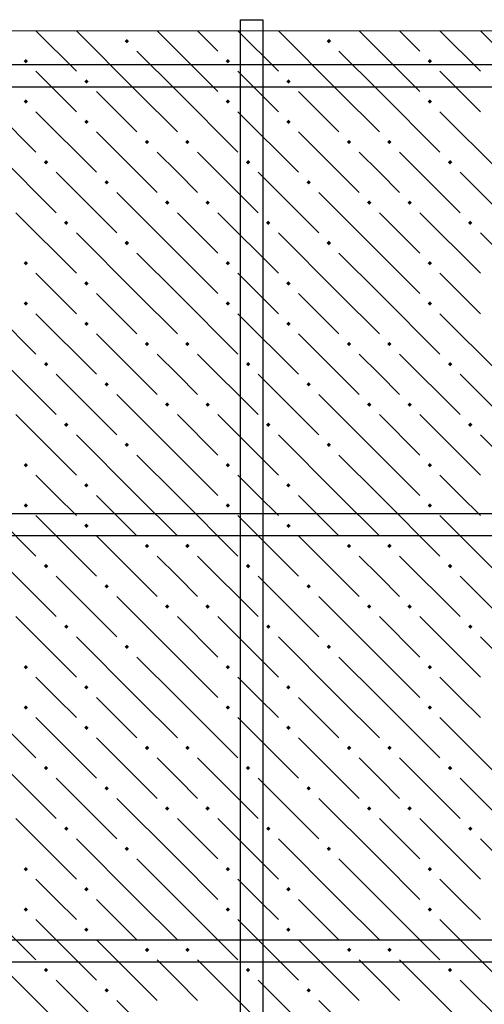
# Model space of a CAD drawing. Header units: millimetres. Extents: x 40580 to 1930067, y -240640 to 81020.
# Tile 449 of 656: x 1131629 to 1133009, y -186960 to -184035. Entities that reach past the tile are written whole.
import ezdxf

# ---------------------------------------------------------------- set-up
doc = ezdxf.new("R2010")
doc.units = ezdxf.units.MM
for name, color, linetype, lineweight in [('ЖБ Перекрытие верхний уровень', 7, 'Continuous', 35), ('Примечания', 7, 'Continuous', 13), ('Фоновоя арматура Х1', 52, 'Continuous', 25)]:
    doc.layers.add(name, color=color, linetype=linetype, lineweight=lineweight)

msp = doc.modelspace()

# ---------------------------------------------------------------- hatches: boundary and pattern name
at = {"layer": 'ЖБ Перекрытие верхний уровень', "linetype": 'Continuous', "lineweight": -3, "transparency": 33554687}
for points in [[(1131940.9, -184098.3), (1131947.4, -184091.8), (1131953.9, -184098.3), (1131947.4, -184104.8)], [(1132540.9, -184098.3), (1132547.4, -184091.8), (1132553.9, -184098.3), (1132547.4, -184104.8)], [(1131640.9, -184158.3), (1131647.4, -184151.8), (1131653.9, -184158.3), (1131647.4, -184164.8)], [(1132240.9, -184158.3), (1132247.4, -184151.8), (1132253.9, -184158.3), (1132247.4, -184164.8)], [(1132840.9, -184158.3), (1132847.4, -184151.8), (1132853.9, -184158.3), (1132847.4, -184164.8)], [(1131820.9, -184218.3), (1131827.4, -184211.8), (1131833.9, -184218.3), (1131827.4, -184224.8)], [(1132420.9, -184218.3), (1132427.4, -184211.8), (1132433.9, -184218.3), (1132427.4, -184224.8)], [(1131640.9, -184278.3), (1131647.4, -184271.8), (1131653.9, -184278.3), (1131647.4, -184284.8)], [(1132240.9, -184278.3), (1132247.4, -184271.8), (1132253.9, -184278.3), (1132247.4, -184284.8)], [(1132840.9, -184278.3), (1132847.4, -184271.8), (1132853.9, -184278.3), (1132847.4, -184284.8)], [(1131820.9, -184338.3), (1131827.4, -184331.8), (1131833.9, -184338.3), (1131827.4, -184344.8)], [(1132420.9, -184338.3), (1132427.4, -184331.8), (1132433.9, -184338.3), (1132427.4, -184344.8)], [(1132000.9, -184398.3), (1132007.4, -184391.8), (1132013.9, -184398.3), (1132007.4, -184404.8)], [(1132120.9, -184398.3), (1132127.4, -184391.8), (1132133.9, -184398.3), (1132127.4, -184404.8)], [(1132600.9, -184398.3), (1132607.4, -184391.8), (1132613.9, -184398.3), (1132607.4, -184404.8)], [(1132720.9, -184398.3), (1132727.4, -184391.8), (1132733.9, -184398.3), (1132727.4, -184404.8)], [(1131700.9, -184458.3), (1131707.4, -184451.8), (1131713.9, -184458.3), (1131707.4, -184464.8)], [(1132300.9, -184458.3), (1132307.4, -184451.8), (1132313.9, -184458.3), (1132307.4, -184464.8)], [(1132900.9, -184458.3), (1132907.4, -184451.8), (1132913.9, -184458.3), (1132907.4, -184464.8)], [(1131880.9, -184518.3), (1131887.4, -184511.8), (1131893.9, -184518.3), (1131887.4, -184524.8)], [(1132480.9, -184518.3), (1132487.4, -184511.8), (1132493.9, -184518.3), (1132487.4, -184524.8)], [(1132060.9, -184578.3), (1132067.4, -184571.8), (1132073.9, -184578.3), (1132067.4, -184584.8)], [(1132180.9, -184578.3), (1132187.4, -184571.8), (1132193.9, -184578.3), (1132187.4, -184584.8)], [(1132660.9, -184578.3), (1132667.4, -184571.8), (1132673.9, -184578.3), (1132667.4, -184584.8)], [(1132780.9, -184578.3), (1132787.4, -184571.8), (1132793.9, -184578.3), (1132787.4, -184584.8)], [(1131760.9, -184638.3), (1131767.4, -184631.8), (1131773.9, -184638.3), (1131767.4, -184644.8)], [(1132360.9, -184638.3), (1132367.4, -184631.8), (1132373.9, -184638.3), (1132367.4, -184644.8)], [(1132960.9, -184638.3), (1132967.4, -184631.8), (1132973.9, -184638.3), (1132967.4, -184644.8)], [(1131940.9, -184698.3), (1131947.4, -184691.8), (1131953.9, -184698.3), (1131947.4, -184704.8)], [(1132540.9, -184698.3), (1132547.4, -184691.8), (1132553.9, -184698.3), (1132547.4, -184704.8)], [(1131640.9, -184758.3), (1131647.4, -184751.8), (1131653.9, -184758.3), (1131647.4, -184764.8)], [(1132240.9, -184758.3), (1132247.4, -184751.8), (1132253.9, -184758.3), (1132247.4, -184764.8)], [(1132840.9, -184758.3), (1132847.4, -184751.8), (1132853.9, -184758.3), (1132847.4, -184764.8)], [(1131820.9, -184818.3), (1131827.4, -184811.8), (1131833.9, -184818.3), (1131827.4, -184824.8)], [(1132420.9, -184818.3), (1132427.4, -184811.8), (1132433.9, -184818.3), (1132427.4, -184824.8)], [(1131640.9, -184878.3), (1131647.4, -184871.8), (1131653.9, -184878.3), (1131647.4, -184884.8)], [(1132240.9, -184878.3), (1132247.4, -184871.8), (1132253.9, -184878.3), (1132247.4, -184884.8)], [(1132840.9, -184878.3), (1132847.4, -184871.8), (1132853.9, -184878.3), (1132847.4, -184884.8)], [(1131820.9, -184938.3), (1131827.4, -184931.8), (1131833.9, -184938.3), (1131827.4, -184944.8)], [(1132420.9, -184938.3), (1132427.4, -184931.8), (1132433.9, -184938.3), (1132427.4, -184944.8)], [(1132000.9, -184998.3), (1132007.4, -184991.8), (1132013.9, -184998.3), (1132007.4, -185004.8)], [(1132120.9, -184998.3), (1132127.4, -184991.8), (1132133.9, -184998.3), (1132127.4, -185004.8)], [(1132600.9, -184998.3), (1132607.4, -184991.8), (1132613.9, -184998.3), (1132607.4, -185004.8)], [(1132720.9, -184998.3), (1132727.4, -184991.8), (1132733.9, -184998.3), (1132727.4, -185004.8)], [(1131700.9, -185058.3), (1131707.4, -185051.8), (1131713.9, -185058.3), (1131707.4, -185064.8)], [(1132300.9, -185058.3), (1132307.4, -185051.8), (1132313.9, -185058.3), (1132307.4, -185064.8)], [(1132900.9, -185058.3), (1132907.4, -185051.8), (1132913.9, -185058.3), (1132907.4, -185064.8)], [(1131880.9, -185118.3), (1131887.4, -185111.8), (1131893.9, -185118.3), (1131887.4, -185124.8)], [(1132480.9, -185118.3), (1132487.4, -185111.8), (1132493.9, -185118.3), (1132487.4, -185124.8)], [(1132060.9, -185178.3), (1132067.4, -185171.8), (1132073.9, -185178.3), (1132067.4, -185184.8)], [(1132180.9, -185178.3), (1132187.4, -185171.8), (1132193.9, -185178.3), (1132187.4, -185184.8)], [(1132660.9, -185178.3), (1132667.4, -185171.8), (1132673.9, -185178.3), (1132667.4, -185184.8)], [(1132780.9, -185178.3), (1132787.4, -185171.8), (1132793.9, -185178.3), (1132787.4, -185184.8)], [(1131760.9, -185238.3), (1131767.4, -185231.8), (1131773.9, -185238.3), (1131767.4, -185244.8)], [(1132360.9, -185238.3), (1132367.4, -185231.8), (1132373.9, -185238.3), (1132367.4, -185244.8)], [(1132960.9, -185238.3), (1132967.4, -185231.8), (1132973.9, -185238.3), (1132967.4, -185244.8)], [(1131940.9, -185298.3), (1131947.4, -185291.8), (1131953.9, -185298.3), (1131947.4, -185304.8)], [(1132540.9, -185298.3), (1132547.4, -185291.8), (1132553.9, -185298.3), (1132547.4, -185304.8)], [(1131640.9, -185358.3), (1131647.4, -185351.8), (1131653.9, -185358.3), (1131647.4, -185364.8)], [(1132240.9, -185358.3), (1132247.4, -185351.8), (1132253.9, -185358.3), (1132247.4, -185364.8)], [(1132840.9, -185358.3), (1132847.4, -185351.8), (1132853.9, -185358.3), (1132847.4, -185364.8)], [(1131820.9, -185418.3), (1131827.4, -185411.8), (1131833.9, -185418.3), (1131827.4, -185424.8)], [(1132420.9, -185418.3), (1132427.4, -185411.8), (1132433.9, -185418.3), (1132427.4, -185424.8)], [(1131640.9, -185478.3), (1131647.4, -185471.8), (1131653.9, -185478.3), (1131647.4, -185484.8)], [(1132240.9, -185478.3), (1132247.4, -185471.8), (1132253.9, -185478.3), (1132247.4, -185484.8)], [(1132840.9, -185478.3), (1132847.4, -185471.8), (1132853.9, -185478.3), (1132847.4, -185484.8)], [(1131820.9, -185538.3), (1131827.4, -185531.8), (1131833.9, -185538.3), (1131827.4, -185544.8)], [(1132420.9, -185538.3), (1132427.4, -185531.8), (1132433.9, -185538.3), (1132427.4, -185544.8)], [(1132000.9, -185598.3), (1132007.4, -185591.8), (1132013.9, -185598.3), (1132007.4, -185604.8)], [(1132120.9, -185598.3), (1132127.4, -185591.8), (1132133.9, -185598.3), (1132127.4, -185604.8)], [(1132600.9, -185598.3), (1132607.4, -185591.8), (1132613.9, -185598.3), (1132607.4, -185604.8)], [(1132720.9, -185598.3), (1132727.4, -185591.8), (1132733.9, -185598.3), (1132727.4, -185604.8)], [(1131700.9, -185658.3), (1131707.4, -185651.8), (1131713.9, -185658.3), (1131707.4, -185664.8)], [(1132300.9, -185658.3), (1132307.4, -185651.8), (1132313.9, -185658.3), (1132307.4, -185664.8)], [(1132900.9, -185658.3), (1132907.4, -185651.8), (1132913.9, -185658.3), (1132907.4, -185664.8)], [(1131880.9, -185718.3), (1131887.4, -185711.8), (1131893.9, -185718.3), (1131887.4, -185724.8)], [(1132480.9, -185718.3), (1132487.4, -185711.8), (1132493.9, -185718.3), (1132487.4, -185724.8)], [(1132060.9, -185778.3), (1132067.4, -185771.8), (1132073.9, -185778.3), (1132067.4, -185784.8)], [(1132180.9, -185778.3), (1132187.4, -185771.8), (1132193.9, -185778.3), (1132187.4, -185784.8)], [(1132660.9, -185778.3), (1132667.4, -185771.8), (1132673.9, -185778.3), (1132667.4, -185784.8)], [(1132780.9, -185778.3), (1132787.4, -185771.8), (1132793.9, -185778.3), (1132787.4, -185784.8)], [(1131760.9, -185838.3), (1131767.4, -185831.8), (1131773.9, -185838.3), (1131767.4, -185844.8)], [(1132360.9, -185838.3), (1132367.4, -185831.8), (1132373.9, -185838.3), (1132367.4, -185844.8)], [(1132960.9, -185838.3), (1132967.4, -185831.8), (1132973.9, -185838.3), (1132967.4, -185844.8)], [(1131940.9, -185898.3), (1131947.4, -185891.8), (1131953.9, -185898.3), (1131947.4, -185904.8)], [(1132540.9, -185898.3), (1132547.4, -185891.8), (1132553.9, -185898.3), (1132547.4, -185904.8)], [(1131640.9, -185958.3), (1131647.4, -185951.8), (1131653.9, -185958.3), (1131647.4, -185964.8)], [(1132240.9, -185958.3), (1132247.4, -185951.8), (1132253.9, -185958.3), (1132247.4, -185964.8)], [(1132840.9, -185958.3), (1132847.4, -185951.8), (1132853.9, -185958.3), (1132847.4, -185964.8)], [(1131820.9, -186018.3), (1131827.4, -186011.8), (1131833.9, -186018.3), (1131827.4, -186024.8)], [(1132420.9, -186018.3), (1132427.4, -186011.8), (1132433.9, -186018.3), (1132427.4, -186024.8)], [(1131640.9, -186078.3), (1131647.4, -186071.8), (1131653.9, -186078.3), (1131647.4, -186084.8)], [(1132240.9, -186078.3), (1132247.4, -186071.8), (1132253.9, -186078.3), (1132247.4, -186084.8)], [(1132840.9, -186078.3), (1132847.4, -186071.8), (1132853.9, -186078.3), (1132847.4, -186084.8)], [(1131820.9, -186138.3), (1131827.4, -186131.8), (1131833.9, -186138.3), (1131827.4, -186144.8)], [(1132420.9, -186138.3), (1132427.4, -186131.8), (1132433.9, -186138.3), (1132427.4, -186144.8)], [(1132000.9, -186198.3), (1132007.4, -186191.8), (1132013.9, -186198.3), (1132007.4, -186204.8)], [(1132120.9, -186198.3), (1132127.4, -186191.8), (1132133.9, -186198.3), (1132127.4, -186204.8)], [(1132600.9, -186198.3), (1132607.4, -186191.8), (1132613.9, -186198.3), (1132607.4, -186204.8)], [(1132720.9, -186198.3), (1132727.4, -186191.8), (1132733.9, -186198.3), (1132727.4, -186204.8)], [(1131700.9, -186258.3), (1131707.4, -186251.8), (1131713.9, -186258.3), (1131707.4, -186264.8)], [(1132300.9, -186258.3), (1132307.4, -186251.8), (1132313.9, -186258.3), (1132307.4, -186264.8)], [(1132900.9, -186258.3), (1132907.4, -186251.8), (1132913.9, -186258.3), (1132907.4, -186264.8)], [(1131880.9, -186318.3), (1131887.4, -186311.8), (1131893.9, -186318.3), (1131887.4, -186324.8)], [(1132480.9, -186318.3), (1132487.4, -186311.8), (1132493.9, -186318.3), (1132487.4, -186324.8)], [(1132060.9, -186378.3), (1132067.4, -186371.8), (1132073.9, -186378.3), (1132067.4, -186384.8)], [(1132180.9, -186378.3), (1132187.4, -186371.8), (1132193.9, -186378.3), (1132187.4, -186384.8)], [(1132660.9, -186378.3), (1132667.4, -186371.8), (1132673.9, -186378.3), (1132667.4, -186384.8)], [(1132780.9, -186378.3), (1132787.4, -186371.8), (1132793.9, -186378.3), (1132787.4, -186384.8)], [(1131760.9, -186438.3), (1131767.4, -186431.8), (1131773.9, -186438.3), (1131767.4, -186444.8)], [(1132360.9, -186438.3), (1132367.4, -186431.8), (1132373.9, -186438.3), (1132367.4, -186444.8)], [(1132960.9, -186438.3), (1132967.4, -186431.8), (1132973.9, -186438.3), (1132967.4, -186444.8)], [(1131940.9, -186498.3), (1131947.4, -186491.8), (1131953.9, -186498.3), (1131947.4, -186504.8)], [(1132540.9, -186498.3), (1132547.4, -186491.8), (1132553.9, -186498.3), (1132547.4, -186504.8)], [(1131640.9, -186558.3), (1131647.4, -186551.8), (1131653.9, -186558.3), (1131647.4, -186564.8)], [(1132240.9, -186558.3), (1132247.4, -186551.8), (1132253.9, -186558.3), (1132247.4, -186564.8)], [(1132840.9, -186558.3), (1132847.4, -186551.8), (1132853.9, -186558.3), (1132847.4, -186564.8)], [(1131820.9, -186618.3), (1131827.4, -186611.8), (1131833.9, -186618.3), (1131827.4, -186624.8)], [(1132420.9, -186618.3), (1132427.4, -186611.8), (1132433.9, -186618.3), (1132427.4, -186624.8)], [(1131640.9, -186678.3), (1131647.4, -186671.8), (1131653.9, -186678.3), (1131647.4, -186684.8)], [(1132240.9, -186678.3), (1132247.4, -186671.8), (1132253.9, -186678.3), (1132247.4, -186684.8)], [(1132840.9, -186678.3), (1132847.4, -186671.8), (1132853.9, -186678.3), (1132847.4, -186684.8)], [(1131820.9, -186738.3), (1131827.4, -186731.8), (1131833.9, -186738.3), (1131827.4, -186744.8)], [(1132420.9, -186738.3), (1132427.4, -186731.8), (1132433.9, -186738.3), (1132427.4, -186744.8)], [(1132000.9, -186798.3), (1132007.4, -186791.8), (1132013.9, -186798.3), (1132007.4, -186804.8)], [(1132120.9, -186798.3), (1132127.4, -186791.8), (1132133.9, -186798.3), (1132127.4, -186804.8)], [(1132600.9, -186798.3), (1132607.4, -186791.8), (1132613.9, -186798.3), (1132607.4, -186804.8)], [(1132720.9, -186798.3), (1132727.4, -186791.8), (1132733.9, -186798.3), (1132727.4, -186804.8)], [(1131700.9, -186858.3), (1131707.4, -186851.8), (1131713.9, -186858.3), (1131707.4, -186864.8)], [(1132300.9, -186858.3), (1132307.4, -186851.8), (1132313.9, -186858.3), (1132307.4, -186864.8)], [(1132900.9, -186858.3), (1132907.4, -186851.8), (1132913.9, -186858.3), (1132907.4, -186864.8)], [(1131880.9, -186918.3), (1131887.4, -186911.8), (1131893.9, -186918.3), (1131887.4, -186924.8)], [(1132480.9, -186918.3), (1132487.4, -186911.8), (1132493.9, -186918.3), (1132487.4, -186924.8)]]:
    msp.add_hatch(color=7, dxfattribs=at).paths.add_polyline_path(points, flags=16)

# ---------------------------------------------------------------- linework, layer by layer
at = {"layer": 'ЖБ Перекрытие верхний уровень', "color": 9, "linetype": 'Continuous', "lineweight": -3, "true_color": 0xc7c7c7, "transparency": 33554687}
for p, q in [((1131677.3, -184068.2), (1131797.4, -184188.3)), ((1131977.4, -184248.3), (1131797.4, -184068.3)), ((1131917.3, -184068.2), (1131917.4, -184068.3)), ((1132097.4, -184128.3), (1132037.3, -184068.2)), ((1132157.3, -184068.2), (1132217.4, -184128.3)), ((1132277.3, -184068.2), (1132397.4, -184188.3)), ((1132577.4, -184248.3), (1132397.4, -184068.3)), ((1132517.3, -184068.2), (1132517.4, -184068.3)), ((1132697.4, -184128.3), (1132637.3, -184068.2)), ((1132757.3, -184068.2), (1132817.4, -184128.3)), ((1132877.3, -184068.2), (1132997.4, -184188.3)), ((1133177.4, -184248.3), (1132997.4, -184068.3)), ((1131977.4, -184128.3), (1132097.4, -184248.3)), ((1132097.4, -184128.3), (1132217.4, -184248.3)), ((1132577.4, -184128.3), (1132697.4, -184248.3)), ((1132697.4, -184128.3), (1132817.4, -184248.3)), ((1131737.4, -184248.3), (1131677.4, -184188.3)), ((1132337.4, -184248.3), (1132277.4, -184188.3)), ((1132937.4, -184248.3), (1132877.4, -184188.3)), ((1131497.4, -184248.3), (1131677.4, -184428.3)), ((1131797.4, -184308.3), (1131737.4, -184248.3)), ((1131857.4, -184248.3), (1131977.4, -184368.3)), ((1131977.4, -184248.3), (1132097.4, -184368.3)), ((1132097.4, -184248.3), (1132277.4, -184428.3)), ((1132397.4, -184308.3), (1132337.4, -184248.3)), ((1132457.4, -184248.3), (1132577.4, -184368.3)), ((1132577.4, -184248.3), (1132697.4, -184368.3)), ((1132697.4, -184248.3), (1132877.4, -184428.3)), ((1132997.4, -184308.3), (1132937.4, -184248.3)), ((1131677.4, -184308.3), (1131857.4, -184488.3)), ((1132277.4, -184308.3), (1132457.4, -184488.3)), ((1132877.4, -184308.3), (1133057.4, -184488.3)), ((1131857.4, -184368.3), (1132037.4, -184548.3)), ((1132457.4, -184368.3), (1132637.4, -184548.3)), ((1131557.4, -184428.3), (1131737.4, -184608.3)), ((1132097.4, -184488.3), (1132037.4, -184428.3)), ((1132157.4, -184428.3), (1132337.4, -184608.3)), ((1132697.4, -184488.3), (1132637.4, -184428.3)), ((1132757.4, -184428.3), (1132937.4, -184608.3)), ((1131737.4, -184488.3), (1131917.4, -184668.3)), ((1132157.4, -184548.3), (1132097.4, -184488.3)), ((1132337.4, -184488.3), (1132517.4, -184668.3)), ((1132757.4, -184548.3), (1132697.4, -184488.3)), ((1132937.4, -184488.3), (1133117.4, -184668.3)), ((1132097.4, -184728.3), (1131917.4, -184548.3)), ((1132697.4, -184728.3), (1132517.4, -184548.3)), ((1131617.4, -184608.3), (1131797.4, -184788.3)), ((1132097.4, -184608.3), (1132217.4, -184728.3)), ((1132217.4, -184608.3), (1132397.4, -184788.3)), ((1132697.4, -184608.3), (1132817.4, -184728.3)), ((1132817.4, -184608.3), (1132997.4, -184788.3)), ((1131977.4, -184848.3), (1131797.4, -184668.3)), ((1132577.4, -184848.3), (1132397.4, -184668.3)), ((1133177.4, -184848.3), (1132997.4, -184668.3)), ((1131977.4, -184728.3), (1132097.4, -184848.3)), ((1132097.4, -184728.3), (1132217.4, -184848.3)), ((1132577.4, -184728.3), (1132697.4, -184848.3)), ((1132697.4, -184728.3), (1132817.4, -184848.3)), ((1131737.4, -184848.3), (1131677.4, -184788.3)), ((1132337.4, -184848.3), (1132277.4, -184788.3)), ((1132937.4, -184848.3), (1132877.4, -184788.3)), ((1131497.4, -184848.3), (1131677.4, -185028.3)), ((1131797.4, -184908.3), (1131737.4, -184848.3)), ((1131857.4, -184848.3), (1131977.4, -184968.3)), ((1131977.4, -184848.3), (1132097.4, -184968.3)), ((1132097.4, -184848.3), (1132277.4, -185028.3)), ((1132397.4, -184908.3), (1132337.4, -184848.3)), ((1132457.4, -184848.3), (1132577.4, -184968.3)), ((1132577.4, -184848.3), (1132697.4, -184968.3)), ((1132697.4, -184848.3), (1132877.4, -185028.3)), ((1132997.4, -184908.3), (1132937.4, -184848.3)), ((1131677.4, -184908.3), (1131857.4, -185088.3)), ((1132277.4, -184908.3), (1132457.4, -185088.3)), ((1132877.4, -184908.3), (1133057.4, -185088.3)), ((1131857.4, -184968.3), (1132037.4, -185148.3)), ((1132457.4, -184968.3), (1132637.4, -185148.3)), ((1131557.4, -185028.3), (1131737.4, -185208.3)), ((1132097.4, -185088.3), (1132037.4, -185028.3)), ((1132157.4, -185028.3), (1132337.4, -185208.3)), ((1132697.4, -185088.3), (1132637.4, -185028.3)), ((1132757.4, -185028.3), (1132937.4, -185208.3)), ((1131737.4, -185088.3), (1131917.4, -185268.3)), ((1132157.4, -185148.3), (1132097.4, -185088.3)), ((1132337.4, -185088.3), (1132517.4, -185268.3)), ((1132757.4, -185148.3), (1132697.4, -185088.3)), ((1132937.4, -185088.3), (1133117.4, -185268.3)), ((1132097.4, -185328.3), (1131917.4, -185148.3)), ((1132697.4, -185328.3), (1132517.4, -185148.3)), ((1131617.4, -185208.3), (1131797.4, -185388.3)), ((1132097.4, -185208.3), (1132217.4, -185328.3)), ((1132217.4, -185208.3), (1132397.4, -185388.3)), ((1132697.4, -185208.3), (1132817.4, -185328.3)), ((1132817.4, -185208.3), (1132997.4, -185388.3)), ((1131977.4, -185448.3), (1131797.4, -185268.3)), ((1132577.4, -185448.3), (1132397.4, -185268.3)), ((1133177.4, -185448.3), (1132997.4, -185268.3)), ((1131977.4, -185328.3), (1132097.4, -185448.3)), ((1132097.4, -185328.3), (1132217.4, -185448.3)), ((1132577.4, -185328.3), (1132697.4, -185448.3)), ((1132697.4, -185328.3), (1132817.4, -185448.3)), ((1131737.4, -185448.3), (1131677.4, -185388.3)), ((1132337.4, -185448.3), (1132277.4, -185388.3)), ((1132937.4, -185448.3), (1132877.4, -185388.3)), ((1131497.4, -185448.3), (1131677.4, -185628.3)), ((1131797.4, -185508.3), (1131737.4, -185448.3)), ((1131857.4, -185448.3), (1131977.4, -185568.3)), ((1131977.4, -185448.3), (1132097.4, -185568.3)), ((1132097.4, -185448.3), (1132277.4, -185628.3)), ((1132397.4, -185508.3), (1132337.4, -185448.3)), ((1132457.4, -185448.3), (1132577.4, -185568.3)), ((1132577.4, -185448.3), (1132697.4, -185568.3)), ((1132697.4, -185448.3), (1132877.4, -185628.3)), ((1132997.4, -185508.3), (1132937.4, -185448.3)), ((1131677.4, -185508.3), (1131857.4, -185688.3)), ((1132277.4, -185508.3), (1132457.4, -185688.3)), ((1132877.4, -185508.3), (1133057.4, -185688.3)), ((1131857.4, -185568.3), (1132037.4, -185748.3)), ((1132457.4, -185568.3), (1132637.4, -185748.3)), ((1131557.4, -185628.3), (1131737.4, -185808.3)), ((1132097.4, -185688.3), (1132037.4, -185628.3)), ((1132157.4, -185628.3), (1132337.4, -185808.3)), ((1132697.4, -185688.3), (1132637.4, -185628.3)), ((1132757.4, -185628.3), (1132937.4, -185808.3)), ((1131737.4, -185688.3), (1131917.4, -185868.3)), ((1132157.4, -185748.3), (1132097.4, -185688.3)), ((1132337.4, -185688.3), (1132517.4, -185868.3)), ((1132757.4, -185748.3), (1132697.4, -185688.3)), ((1132937.4, -185688.3), (1133117.4, -185868.3)), ((1132097.4, -185928.3), (1131917.4, -185748.3)), ((1132697.4, -185928.3), (1132517.4, -185748.3)), ((1131617.4, -185808.3), (1131797.4, -185988.3)), ((1132097.4, -185808.3), (1132217.4, -185928.3)), ((1132217.4, -185808.3), (1132397.4, -185988.3)), ((1132697.4, -185808.3), (1132817.4, -185928.3)), ((1132817.4, -185808.3), (1132997.4, -185988.3)), ((1131977.4, -186048.3), (1131797.4, -185868.3)), ((1132577.4, -186048.3), (1132397.4, -185868.3)), ((1133177.4, -186048.3), (1132997.4, -185868.3)), ((1131977.4, -185928.3), (1132097.4, -186048.3)), ((1132097.4, -185928.3), (1132217.4, -186048.3)), ((1132577.4, -185928.3), (1132697.4, -186048.3)), ((1132697.4, -185928.3), (1132817.4, -186048.3)), ((1131737.4, -186048.3), (1131677.4, -185988.3)), ((1132337.4, -186048.3), (1132277.4, -185988.3)), ((1132937.4, -186048.3), (1132877.4, -185988.3)), ((1131497.4, -186048.3), (1131677.4, -186228.3)), ((1131797.4, -186108.3), (1131737.4, -186048.3)), ((1131857.4, -186048.3), (1131977.4, -186168.3)), ((1131977.4, -186048.3), (1132097.4, -186168.3)), ((1132097.4, -186048.3), (1132277.4, -186228.3)), ((1132397.4, -186108.3), (1132337.4, -186048.3)), ((1132457.4, -186048.3), (1132577.4, -186168.3)), ((1132577.4, -186048.3), (1132697.4, -186168.3)), ((1132697.4, -186048.3), (1132877.4, -186228.3)), ((1132997.4, -186108.3), (1132937.4, -186048.3)), ((1131677.4, -186108.3), (1131857.4, -186288.3)), ((1132277.4, -186108.3), (1132457.4, -186288.3)), ((1132877.4, -186108.3), (1133057.4, -186288.3)), ((1131857.4, -186168.3), (1132037.4, -186348.3)), ((1132457.4, -186168.3), (1132637.4, -186348.3)), ((1131557.4, -186228.3), (1131737.4, -186408.3)), ((1132097.4, -186288.3), (1132037.4, -186228.3)), ((1132157.4, -186228.3), (1132337.4, -186408.3)), ((1132697.4, -186288.3), (1132637.4, -186228.3)), ((1132757.4, -186228.3), (1132937.4, -186408.3)), ((1131737.4, -186288.3), (1131917.4, -186468.3)), ((1132157.4, -186348.3), (1132097.4, -186288.3)), ((1132337.4, -186288.3), (1132517.4, -186468.3)), ((1132757.4, -186348.3), (1132697.4, -186288.3)), ((1132937.4, -186288.3), (1133117.4, -186468.3)), ((1132097.4, -186528.3), (1131917.4, -186348.3)), ((1132697.4, -186528.3), (1132517.4, -186348.3)), ((1131617.4, -186408.3), (1131797.4, -186588.3)), ((1132097.4, -186408.3), (1132217.4, -186528.3)), ((1132217.4, -186408.3), (1132397.4, -186588.3)), ((1132697.4, -186408.3), (1132817.4, -186528.3)), ((1132817.4, -186408.3), (1132997.4, -186588.3)), ((1131977.4, -186648.3), (1131797.4, -186468.3)), ((1132577.4, -186648.3), (1132397.4, -186468.3)), ((1133177.4, -186648.3), (1132997.4, -186468.3)), ((1131977.4, -186528.3), (1132097.4, -186648.3)), ((1132097.4, -186528.3), (1132217.4, -186648.3)), ((1132577.4, -186528.3), (1132697.4, -186648.3)), ((1132697.4, -186528.3), (1132817.4, -186648.3)), ((1131737.4, -186648.3), (1131677.4, -186588.3)), ((1132337.4, -186648.3), (1132277.4, -186588.3)), ((1132937.4, -186648.3), (1132877.4, -186588.3)), ((1131497.4, -186648.3), (1131677.4, -186828.3)), ((1131797.4, -186708.3), (1131737.4, -186648.3)), ((1131857.4, -186648.3), (1131977.4, -186768.3)), ((1131977.4, -186648.3), (1132097.4, -186768.3)), ((1132097.4, -186648.3), (1132277.4, -186828.3)), ((1132397.4, -186708.3), (1132337.4, -186648.3)), ((1132457.4, -186648.3), (1132577.4, -186768.3)), ((1132577.4, -186648.3), (1132697.4, -186768.3)), ((1132697.4, -186648.3), (1132877.4, -186828.3)), ((1132997.4, -186708.3), (1132937.4, -186648.3)), ((1131677.4, -186708.3), (1131857.4, -186888.3)), ((1132277.4, -186708.3), (1132457.4, -186888.3)), ((1132877.4, -186708.3), (1133057.4, -186888.3)), ((1131857.4, -186768.3), (1132037.4, -186948.3)), ((1132457.4, -186768.3), (1132637.4, -186948.3)), ((1131557.4, -186828.3), (1131737.4, -187008.3)), ((1132097.4, -186888.3), (1132037.4, -186828.3)), ((1132157.4, -186828.3), (1132337.4, -187008.3)), ((1132697.4, -186888.3), (1132637.4, -186828.3)), ((1132757.4, -186828.3), (1132937.4, -187008.3)), ((1131737.4, -186888.3), (1131917.4, -187068.3)), ((1132157.4, -186948.3), (1132097.4, -186888.3)), ((1132337.4, -186888.3), (1132517.4, -187068.3)), ((1132757.4, -186948.3), (1132697.4, -186888.3)), ((1132937.4, -186888.3), (1133117.4, -187068.3)), ((1132097.4, -187128.3), (1131917.4, -186948.3)), ((1132697.4, -187128.3), (1132517.4, -186948.3))]:
    msp.add_line(p, q, dxfattribs=at)
at = {"layer": 'Примечания', "color": 7, "linetype": 'Continuous', "lineweight": 13, "transparency": 33554687}
msp.add_line((1133308.4, -184068.2), (1131585.1, -184068.2), dxfattribs=at)
at = {"layer": 'Фоновоя арматура Х1', "color": 251, "linetype": 'Continuous', "lineweight": -3, "true_color": 0x656565, "transparency": 33554687}
for points in [[(1132351.8, -184034.9), (1132351.8, -192101.6), (1132285.1, -192101.6), (1132285.1, -184034.9), (1132351.8, -184034.9)], [(1132351.8, -184034.9), (1132351.8, -192101.6), (1132285.1, -192101.6), (1132285.1, -184034.9), (1132351.8, -184034.9)], [(1135285.1, -184234.9), (1126618.4, -184234.9), (1126618.4, -184168.2), (1135285.1, -184168.2), (1135285.1, -184234.9)], [(1135285.1, -184234.9), (1126618.4, -184234.9), (1126618.4, -184168.2), (1135285.1, -184168.2), (1135285.1, -184234.9)], [(1135285.1, -185568.2), (1126618.4, -185568.2), (1126618.4, -185501.6), (1135285.1, -185501.6), (1135285.1, -185568.2)], [(1135285.1, -185568.2), (1126618.4, -185568.2), (1126618.4, -185501.6), (1135285.1, -185501.6), (1135285.1, -185568.2)], [(1135285.1, -186834.9), (1126618.4, -186834.9), (1126618.4, -186768.2), (1135285.1, -186768.2), (1135285.1, -186834.9)], [(1135285.1, -186834.9), (1126618.4, -186834.9), (1126618.4, -186768.2), (1135285.1, -186768.2), (1135285.1, -186834.9)]]:
    msp.add_lwpolyline(points, dxfattribs=at)

doc.saveas('drawing.dxf')
